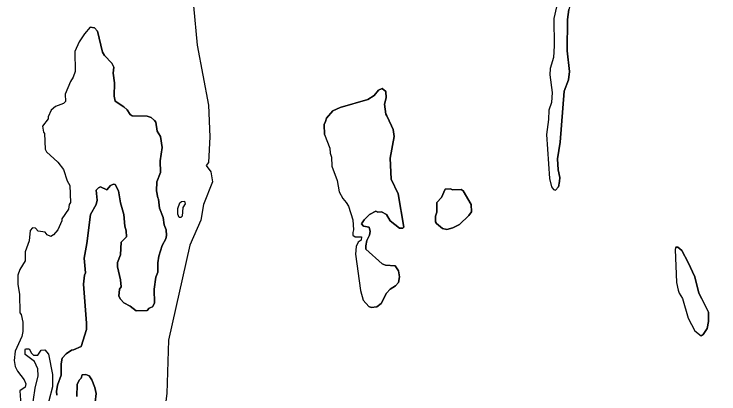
# Model space of a CAD drawing. Extents: x 642515 to 647219, y 6080136 to 6084356.
# Drawn here: x 645042.15 to 645069.94, y 6081000.85 to 6081015.81 of the extents above; entities that cross this region are included whole.
import ezdxf

# ---------------------------------------------------------------- set-up
doc = ezdxf.new("R2010")
doc.units = 0
doc.layers.add('Level 63', color=7, linetype='Continuous')

msp = doc.modelspace()

# ---------------------------------------------------------------- linework, layer by layer
at = {"layer": 'Level 63'}
for points in [[(645063.1, 6081019.95), (645063.16, 6081020.01), (645063.33, 6081019.9), (645063.72, 6081019.52), (645063.97, 6081019.12), (645064.11, 6081018.83), (645064.36, 6081018.49), (645064.5, 6081018.21), (645064.53, 6081017.95), (645064.48, 6081017.74), (645064.26, 6081017.22), (645064.19, 6081016.67), (645064.02, 6081015.99), (645063.97, 6081015.59), (645063.95, 6081014.36), (645064.04, 6081013.55), (645064, 6081013.22)], [(645063.1, 6081019.95), (645063.36, 6081019.26), (645063.49, 6081018.65), (645063.57, 6081018.25), (645063.68, 6081016.97), (645063.64, 6081016.56), (645063.43, 6081015.63), (645063.44, 6081014.55), (645063.42, 6081014.1), (645063.28, 6081013.67), (645063.27, 6081013.42), (645063.36, 6081012.72), (645063.33, 6081012.33), (645063.23, 6081012.02), (645063.22, 6081011.66), (645063.14, 6081011.07), (645063.26, 6081009.33), (645063.33, 6081009.01), (645063.41, 6081008.9), (645063.49, 6081008.87)], [(645049.082, 6081017.693), (645049.372, 6081014.582), (645049.813, 6081012.225), (645049.864, 6081010.977), (645049.813, 6081009.961), (645049.727, 6081009.848), (645049.901, 6081009.594), (645049.976, 6081009.201), (645049.611, 6081008.311), (645049.506, 6081007.697), (645049.082, 6081006.707), (645048.238, 6081002.964), (645048.165, 6081000.867), (645048.002, 6080999.551), (645046.654, 6080997.056), (645046.741, 6080996.876), (645046.752, 6080995.306), (645047.037, 6080994.052), (645047.263, 6080991.922), (645047.019, 6080991.046), (645046.77, 6080989.55), (645046.179, 6080983.891)], [(645063.64, 6081016.56), (645063.43, 6081015.63), (645063.44, 6081014.55), (645063.42, 6081014.1), (645063.28, 6081013.67), (645063.27, 6081013.42), (645063.36, 6081012.72), (645063.33, 6081012.33), (645063.23, 6081012.02), (645063.22, 6081011.66), (645063.14, 6081011.07), (645063.26, 6081009.33), (645063.33, 6081009.01), (645063.41, 6081008.9), (645063.49, 6081008.87), (645063.61, 6081009), (645063.65, 6081009.21), (645063.66, 6081009.37), (645063.6, 6081009.67), (645063.57, 6081010.11), (645063.68, 6081010.76), (645063.83, 6081012.77), (645064, 6081013.22)], [(645064, 6081013.22), (645064.04, 6081013.55), (645063.95, 6081014.36), (645063.97, 6081015.59), (645064.02, 6081015.99)], [(645045.15, 6081015.29), (645044.92, 6081015.03), (645044.71, 6081014.71), (645044.55, 6081014.33), (645044.56, 6081013.55), (645044.48, 6081013.32), (645044.37, 6081013.15), (645044.16, 6081012.65), (645044.17, 6081012.36), (645044.1, 6081012.29), (645043.78, 6081012.17), (645043.61, 6081012.02), (645043.49, 6081011.76), (645043.49, 6081011.68), (645043.27, 6081011.39)], [(645048.03, 6081007.79), (645047.88, 6081008.16), (645047.84, 6081008.52), (645047.81, 6081008.57), (645047.77, 6081008.84), (645047.78, 6081009.2), (645047.92, 6081009.57), (645047.91, 6081010.03), (645047.99, 6081010.55), (645047.92, 6081010.98), (645047.79, 6081011.2), (645047.74, 6081011.55), (645047.68, 6081011.62), (645047.55, 6081011.74), (645047.4, 6081011.79), (645046.8, 6081011.8), (645046.72, 6081011.85), (645046.61, 6081012.03), (645046.47, 6081012.15), (645046.14, 6081012.38), (645046.09, 6081012.58), (645046.11, 6081013.1), (645046.05, 6081013.48), (645046.08, 6081013.72), (645046, 6081013.88), (645045.72, 6081014.17), (645045.63, 6081014.31), (645045.44, 6081015.14), (645045.32, 6081015.27), (645045.15, 6081015.29), (645044.92, 6081015.03), (645044.71, 6081014.71), (645044.55, 6081014.33), (645044.56, 6081013.55), (645044.48, 6081013.32), (645044.37, 6081013.15), (645044.16, 6081012.65), (645044.17, 6081012.36), (645044.1, 6081012.29), (645043.78, 6081012.17), (645043.61, 6081012.02), (645043.49, 6081011.76), (645043.49, 6081011.68), (645043.27, 6081011.39), (645043.31, 6081011.16), (645043.35, 6081011.11), (645043.37, 6081010.49), (645043.43, 6081010.38), (645043.88, 6081009.97), (645044.1, 6081009.69), (645044.24, 6081009.24), (645044.35, 6081009.06), (645044.37, 6081008.39), (645044.32, 6081008.31), (645044.29, 6081008.12), (645044.03, 6081007.75), (645044.03, 6081007.66), (645043.87, 6081007.31), (645043.7, 6081007.11), (645043.6, 6081007.05)], [(645045.15, 6081015.29), (645045.32, 6081015.27), (645045.44, 6081015.14), (645045.63, 6081014.31), (645045.72, 6081014.17), (645046, 6081013.88), (645046.08, 6081013.72), (645046.05, 6081013.48), (645046.11, 6081013.1), (645046.09, 6081012.58), (645046.14, 6081012.38), (645046.47, 6081012.15), (645046.61, 6081012.03), (645046.72, 6081011.85), (645046.8, 6081011.8), (645047.4, 6081011.79), (645047.55, 6081011.74), (645047.68, 6081011.62)], [(645064, 6081013.22), (645063.83, 6081012.77), (645063.68, 6081010.76), (645063.57, 6081010.11), (645063.6, 6081009.67), (645063.66, 6081009.37), (645063.65, 6081009.21), (645063.61, 6081009), (645063.49, 6081008.87)], [(645054.39, 6081011.06), (645054.38, 6081011.46), (645054.42, 6081011.57), (645054.46, 6081011.71), (645054.72, 6081011.99), (645055, 6081012.13), (645056.09, 6081012.44), (645056.34, 6081012.6), (645056.52, 6081012.81), (645056.66, 6081012.88)], [(645056.66, 6081012.88), (645056.52, 6081012.81), (645056.34, 6081012.6), (645056.09, 6081012.44), (645055, 6081012.13), (645054.72, 6081011.99), (645054.46, 6081011.71), (645054.42, 6081011.57), (645054.38, 6081011.46), (645054.39, 6081011.06), (645054.6, 6081010.53), (645054.61, 6081010.33), (645054.66, 6081010.17), (645054.67, 6081009.82), (645054.89, 6081009.25), (645054.97, 6081008.81), (645055.11, 6081008.54), (645055.24, 6081008.39), (645055.33, 6081008.24), (645055.5, 6081007.71), (645055.53, 6081007.31), (645055.5, 6081007.2), (645055.51, 6081007.1), (645055.6, 6081007.03), (645055.85, 6081007.03), (645055.83, 6081006.91), (645055.72, 6081006.82), (645055.63, 6081006.66), (645055.61, 6081006.35), (645055.8, 6081004.92), (645055.91, 6081004.54), (645056.14, 6081004.29), (645056.23, 6081004.25), (645056.45, 6081004.28), (645056.62, 6081004.41), (645056.83, 6081004.82), (645056.98, 6081004.97), (645057.18, 6081005.11), (645057.31, 6081005.24), (645057.34, 6081005.46), (645057.3, 6081005.69), (645057.17, 6081005.89), (645056.79, 6081005.92), (645056.66, 6081005.97), (645056.02, 6081006.55), (645056.01, 6081006.68), (645056.05, 6081006.89), (645056.16, 6081007.1), (645056.19, 6081007.24), (645056.15, 6081007.41), (645055.92, 6081007.46), (645055.85, 6081007.55), (645055.95, 6081007.71), (645056.16, 6081007.92), (645056.41, 6081008.05), (645056.49, 6081008), (645056.64, 6081008.02), (645056.83, 6081007.92), (645056.97, 6081007.67), (645057.34, 6081007.37), (645057.47, 6081007.37), (645057.51, 6081007.41), (645057.29, 6081008.73), (645057.01, 6081009.31), (645056.98, 6081010.13), (645057.13, 6081010.99), (645057.09, 6081011.26), (645057.03, 6081011.41), (645056.85, 6081011.8), (645056.8, 6081011.87), (645056.75, 6081012.26), (645056.82, 6081012.51), (645056.8, 6081012.76), (645056.66, 6081012.88)], [(645056.66, 6081012.88), (645056.8, 6081012.76), (645056.82, 6081012.51), (645056.75, 6081012.26), (645056.8, 6081011.87), (645056.85, 6081011.8), (645057.03, 6081011.41), (645057.09, 6081011.26), (645057.13, 6081010.99), (645056.98, 6081010.13), (645057.01, 6081009.31), (645057.29, 6081008.73), (645057.51, 6081007.41), (645057.47, 6081007.37)], [(645047.68, 6081011.62), (645047.74, 6081011.55), (645047.79, 6081011.2), (645047.92, 6081010.98), (645047.99, 6081010.55), (645047.91, 6081010.03), (645047.92, 6081009.57), (645047.78, 6081009.2), (645047.77, 6081008.84), (645047.81, 6081008.57), (645047.84, 6081008.52), (645047.88, 6081008.16), (645048.03, 6081007.79), (645048.06, 6081007.51), (645048.15, 6081007.31)], [(645043.27, 6081011.39), (645043.31, 6081011.16), (645043.35, 6081011.11), (645043.37, 6081010.49), (645043.43, 6081010.38), (645043.88, 6081009.97), (645044.1, 6081009.69), (645044.24, 6081009.24), (645044.35, 6081009.06), (645044.37, 6081008.39), (645044.32, 6081008.31), (645044.29, 6081008.12), (645044.03, 6081007.75), (645044.03, 6081007.66), (645043.87, 6081007.31), (645043.7, 6081007.11), (645043.6, 6081007.05), (645043.45, 6081007.11), (645043.38, 6081007.22), (645043.1, 6081007.26), (645042.99, 6081007.37), (645042.88, 6081007.39)], [(645054.39, 6081011.06), (645054.6, 6081010.53), (645054.61, 6081010.33)], [(645054.61, 6081010.33), (645054.66, 6081010.17), (645054.67, 6081009.82), (645054.89, 6081009.25), (645054.97, 6081008.81), (645055.11, 6081008.54), (645055.24, 6081008.39), (645055.33, 6081008.24), (645055.5, 6081007.71), (645055.53, 6081007.31), (645055.5, 6081007.2), (645055.51, 6081007.1), (645055.6, 6081007.03), (645055.85, 6081007.03), (645055.83, 6081006.91), (645055.72, 6081006.82), (645055.63, 6081006.66), (645055.61, 6081006.35), (645055.8, 6081004.92), (645055.91, 6081004.54), (645056.14, 6081004.29)], [(645048.15, 6081007.31), (645048.16, 6081007.09), (645048.13, 6081006.96), (645047.99, 6081006.69), (645047.85, 6081006.27), (645047.81, 6081006.01), (645047.81, 6081005.64), (645047.74, 6081005.44), (645047.67, 6081004.98), (645047.69, 6081004.42), (645047.6, 6081004.28), (645047.48, 6081004.22), (645047.4, 6081004.14), (645046.96, 6081004.12), (645046.73, 6081004.31), (645046.48, 6081004.44), (645046.34, 6081004.58), (645046.28, 6081004.7), (645046.3, 6081004.98), (645046.37, 6081005.07), (645046.35, 6081005.34), (645046.22, 6081005.85), (645046.22, 6081006.03), (645046.34, 6081006.32), (645046.37, 6081006.83), (645046.58, 6081007.04), (645046.57, 6081007.27), (645046.51, 6081007.46), (645046.47, 6081007.91), (645046.34, 6081008.38), (645046.26, 6081008.85), (645046.13, 6081009.09), (645046.07, 6081009.11), (645045.95, 6081009.05), (645045.81, 6081008.89), (645045.56, 6081009), (645045.48, 6081008.97), (645045.39, 6081008.87), (645045.43, 6081008.48), (645045.38, 6081008.31), (645045.16, 6081007.91), (645045.02, 6081006.77), (645044.91, 6081006.19), (645044.97, 6081005.62), (645044.92, 6081005.52), (645044.89, 6081005.17), (645045.01, 6081003.63), (645045.01, 6081003.39), (645044.79, 6081002.72), (645044.49, 6081002.58), (645044.41, 6081002.57), (645044.2, 6081002.43), (645044.05, 6081002.26), (645044, 6081002.04), (645044, 6081001.59), (645043.86, 6081001.19), (645043.82, 6081000.95), (645043.83, 6081000.8)], [(645043.83, 6081000.8), (645043.82, 6081000.95), (645043.86, 6081001.19), (645044, 6081001.59), (645044, 6081002.04), (645044.05, 6081002.26), (645044.2, 6081002.43), (645044.41, 6081002.57), (645044.49, 6081002.58), (645044.79, 6081002.72), (645045.01, 6081003.39), (645045.01, 6081003.63), (645044.89, 6081005.17), (645044.92, 6081005.52), (645044.97, 6081005.62), (645044.91, 6081006.19), (645045.02, 6081006.77), (645045.16, 6081007.91), (645045.38, 6081008.31), (645045.43, 6081008.48), (645045.39, 6081008.87), (645045.48, 6081008.97), (645045.56, 6081009), (645045.81, 6081008.89), (645045.95, 6081009.05), (645046.07, 6081009.11), (645046.13, 6081009.09), (645046.26, 6081008.85), (645046.34, 6081008.38), (645046.47, 6081007.91), (645046.51, 6081007.46), (645046.57, 6081007.27), (645046.58, 6081007.04), (645046.37, 6081006.83), (645046.34, 6081006.32), (645046.22, 6081006.03), (645046.22, 6081005.85), (645046.35, 6081005.34), (645046.37, 6081005.07), (645046.3, 6081004.98), (645046.28, 6081004.7), (645046.34, 6081004.58), (645046.48, 6081004.44), (645046.73, 6081004.31), (645046.96, 6081004.12), (645047.4, 6081004.14), (645047.48, 6081004.22), (645047.6, 6081004.28), (645047.69, 6081004.42), (645047.67, 6081004.98), (645047.74, 6081005.44), (645047.81, 6081005.64), (645047.81, 6081006.01), (645047.85, 6081006.27), (645047.99, 6081006.69), (645048.13, 6081006.96), (645048.16, 6081007.09), (645048.15, 6081007.31), (645048.06, 6081007.51), (645048.03, 6081007.79)], [(645058.8, 6081007.56), (645058.76, 6081007.62), (645058.76, 6081007.85), (645058.82, 6081008), (645058.82, 6081008.39), (645059, 6081008.58), (645059.14, 6081008.91), (645059.36, 6081008.93), (645059.43, 6081008.89), (645059.77, 6081008.9), (645059.85, 6081008.85), (645060.17, 6081008.31), (645060.18, 6081008.02), (645060.08, 6081007.88), (645059.71, 6081007.52), (645059.45, 6081007.39), (645059.21, 6081007.32), (645059.04, 6081007.36), (645058.8, 6081007.56)], [(645058.8, 6081007.56), (645059.04, 6081007.36), (645059.21, 6081007.32), (645059.45, 6081007.39), (645059.71, 6081007.52), (645060.08, 6081007.88), (645060.18, 6081008.02), (645060.17, 6081008.31), (645059.85, 6081008.85), (645059.77, 6081008.9), (645059.43, 6081008.89), (645059.36, 6081008.93), (645059.14, 6081008.91), (645059, 6081008.58), (645058.82, 6081008.39), (645058.82, 6081008), (645058.76, 6081007.85), (645058.76, 6081007.62), (645058.8, 6081007.56)], [(645048.66, 6081007.8), (645048.6, 6081007.93), (645048.61, 6081008.15), (645048.68, 6081008.37), (645048.75, 6081008.43), (645048.87, 6081008.44), (645048.9, 6081008.33), (645048.8, 6081008.19), (645048.78, 6081007.85), (645048.72, 6081007.8), (645048.66, 6081007.8)], [(645057.47, 6081007.37), (645057.34, 6081007.37), (645056.97, 6081007.67), (645056.83, 6081007.92), (645056.64, 6081008.02), (645056.49, 6081008), (645056.41, 6081008.05), (645056.16, 6081007.92), (645055.95, 6081007.71), (645055.85, 6081007.55), (645055.92, 6081007.46), (645056.15, 6081007.41), (645056.19, 6081007.24), (645056.16, 6081007.1), (645056.05, 6081006.89), (645056.01, 6081006.68), (645056.02, 6081006.55), (645056.66, 6081005.97), (645056.79, 6081005.92), (645057.17, 6081005.89), (645057.3, 6081005.69), (645057.34, 6081005.46), (645057.31, 6081005.24), (645057.18, 6081005.11), (645056.98, 6081004.97), (645056.83, 6081004.82), (645056.62, 6081004.41), (645056.45, 6081004.28), (645056.23, 6081004.25), (645056.14, 6081004.29)], [(645042.88, 6081007.39), (645042.78, 6081007.28), (645042.74, 6081006.88), (645042.58, 6081006.45), (645042.59, 6081006.09), (645042.37, 6081005.75), (645042.3, 6081005.52), (645042.3, 6081005.16), (645042.36, 6081004.78), (645042.37, 6081004.04), (645042.43, 6081003.97), (645042.49, 6081003.67), (645042.49, 6081003.31), (645042.46, 6081003.11), (645042.19, 6081002.53), (645042.15, 6081002.16), (645042.19, 6081001.93), (645042.28, 6081001.75), (645042.55, 6081001.41), (645042.61, 6081001.24), (645042.59, 6081001.12), (645042.37, 6081000.97), (645042.43, 6081000.23)], [(645043.6, 6081007.05), (645043.45, 6081007.11), (645043.38, 6081007.22), (645043.1, 6081007.26), (645042.99, 6081007.37), (645042.88, 6081007.39), (645042.78, 6081007.28), (645042.74, 6081006.88), (645042.58, 6081006.45), (645042.59, 6081006.09), (645042.37, 6081005.75), (645042.3, 6081005.52), (645042.3, 6081005.16), (645042.36, 6081004.78), (645042.37, 6081004.04), (645042.43, 6081003.97), (645042.49, 6081003.67), (645042.49, 6081003.31), (645042.46, 6081003.11), (645042.19, 6081002.53), (645042.15, 6081002.16), (645042.19, 6081001.93), (645042.28, 6081001.75), (645042.55, 6081001.41), (645042.61, 6081001.24), (645042.59, 6081001.12), (645042.37, 6081000.97), (645042.43, 6081000.23)], [(645068.24, 6081006.63), (645068.21, 6081006.54), (645068.26, 6081005.23), (645068.33, 6081004.93), (645068.37, 6081004.81), (645068.5, 6081004.61), (645068.72, 6081003.83), (645068.99, 6081003.33), (645069.23, 6081003.13)], [(645069.26, 6081004.59), (645069.15, 6081004.82), (645068.98, 6081005.46), (645068.72, 6081006.03), (645068.48, 6081006.5), (645068.32, 6081006.63), (645068.24, 6081006.63), (645068.21, 6081006.54), (645068.26, 6081005.23), (645068.33, 6081004.93), (645068.37, 6081004.81), (645068.5, 6081004.61), (645068.72, 6081003.83), (645068.99, 6081003.33), (645069.23, 6081003.13), (645069.31, 6081003.19), (645069.47, 6081003.42), (645069.52, 6081003.7), (645069.52, 6081004.07), (645069.26, 6081004.59)], [(645068.24, 6081006.63), (645068.32, 6081006.63), (645068.48, 6081006.5), (645068.72, 6081006.03), (645068.98, 6081005.46), (645069.15, 6081004.82), (645069.26, 6081004.59)], [(645069.26, 6081004.59), (645069.52, 6081004.07), (645069.52, 6081003.7), (645069.47, 6081003.42), (645069.31, 6081003.19), (645069.23, 6081003.13)], [(645042.79, 6080999.74), (645042.98, 6081001.07), (645043.1, 6081001.56), (645043.09, 6081001.84), (645042.95, 6081002.12), (645042.58, 6081002.4), (645042.58, 6081002.59), (645042.6, 6081002.63), (645042.75, 6081002.63), (645042.83, 6081002.46), (645042.92, 6081002.37), (645043.09, 6081002.38), (645043.22, 6081002.57), (645043.36, 6081002.59), (645043.51, 6081002.41), (645043.66, 6081001.62), (645043.67, 6081001.13), (645043.38, 6081000.02)], [(645042.79, 6080999.74), (645042.98, 6081001.07), (645043.1, 6081001.56), (645043.09, 6081001.84), (645042.95, 6081002.12), (645042.58, 6081002.4), (645042.58, 6081002.59), (645042.6, 6081002.63), (645042.75, 6081002.63), (645042.83, 6081002.46), (645042.92, 6081002.37), (645043.09, 6081002.38), (645043.22, 6081002.57), (645043.36, 6081002.59), (645043.51, 6081002.41), (645043.66, 6081001.62), (645043.67, 6081001.13), (645043.38, 6081000.02)], [(645044.62, 6081000.75), (645044.63, 6081001.22), (645044.71, 6081001.39), (645044.79, 6081001.47), (645044.83, 6081001.6), (645044.98, 6081001.61), (645045.11, 6081001.56), (645045.21, 6081001.41), (645045.33, 6081001.1), (645045.39, 6081000.86), (645045.34, 6081000.53)], [(645045.34, 6081000.53), (645045.39, 6081000.86), (645045.33, 6081001.1), (645045.21, 6081001.41), (645045.11, 6081001.56), (645044.98, 6081001.61), (645044.83, 6081001.6), (645044.79, 6081001.47), (645044.71, 6081001.39), (645044.63, 6081001.22), (645044.62, 6081000.75)]]:
    msp.add_lwpolyline(points, dxfattribs=at)

# ---------------------------------------------------------------- texts
msp.add_text('Kawawachikamach', height=5.66682, rotation=315.1735, dxfattribs=at).set_placement((645064.41, 6081028.87))

doc.saveas('drawing.dxf')
